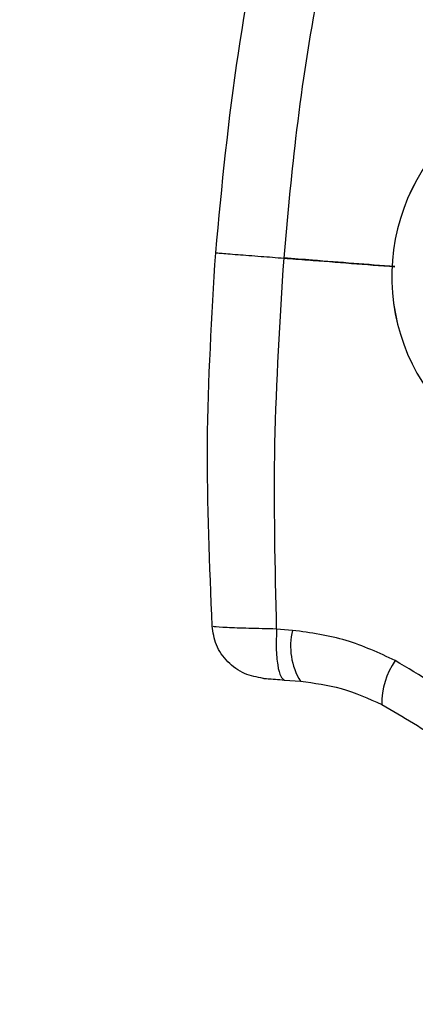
# Model space of a CAD drawing. Header units: inches. Extents: x 170 to 284, y 215 to 248.
# Tile 485 of 656: x 210.7714 to 210.8032, y 224.4275 to 224.5065. Entities that reach past the tile are written whole.
import ezdxf

# ---------------------------------------------------------------- set-up
doc = ezdxf.new("R2010")
doc.units = ezdxf.units.IN
doc.header["$LTSCALE"] = 0.25
doc.header["$MEASUREMENT"] = 0
doc.layers.add('RH FRONT OF HOOD', color=7, linetype='Continuous')

msp = doc.modelspace()

# ---------------------------------------------------------------- hatches: boundary and pattern name
at = {"layer": 'RH FRONT OF HOOD'}
h = msp.add_hatch(dxfattribs=at)
h.set_pattern_fill('ANSI31', color=256, scale=0.34241245, angle=2.8e-322, style=0)
h.set_pattern_definition([(45, (200.7896657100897, 218.4993357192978), (-0.03026527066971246, 0.03026527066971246), [])])
edge = h.paths.add_edge_path(flags=0)
edge.add_arc((211.0763061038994, 224.3915581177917), 0.021400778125, 89.9999999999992, 390.52248781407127, ccw=False)
edge.add_line((211.0763061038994, 224.4129588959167), (211.1490687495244, 224.4129588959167))
edge.add_arc((211.1490687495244, 224.8238538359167), 0.4108949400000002, 270, 450.0000000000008)
edge.add_line((211.1490687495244, 225.2347487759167), (210.6654111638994, 225.2347487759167))
edge.add_arc((210.6654111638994, 225.2390289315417), 0.004280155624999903, 180.0000000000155, 269.9999999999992, ccw=False)
edge.add_line((210.6611310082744, 225.2390289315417), (210.6611310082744, 225.2818304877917))
edge.add_arc((210.6654111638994, 225.2818304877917), 0.004280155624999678, 360, 540, ccw=False)
edge.add_line((210.6696913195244, 225.2818304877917), (210.6696913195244, 225.2390289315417))
edge.add_line((210.6696913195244, 225.2390289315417), (210.6664589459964, 225.2390289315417))
edge.add_line((210.6664589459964, 225.2390289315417), (210.6664589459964, 225.2818304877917))
edge.add_arc((210.6654111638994, 225.2818304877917), 0.001047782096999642, 360, 540.0000000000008)
edge.add_line((210.6643633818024, 225.2818304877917), (210.6643633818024, 225.2390289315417))
edge.add_arc((210.6654111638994, 225.2390289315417), 0.001047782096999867, 180, 270)
edge.add_line((210.6654111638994, 225.2379811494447), (211.1490687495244, 225.2379811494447))
edge.add_arc((211.1490687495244, 224.8238538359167), 0.4141273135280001, 269.9999999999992, 450, ccw=False)
edge.add_line((211.1490687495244, 224.4097265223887), (211.0763061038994, 224.4097265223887))
edge.add_arc((211.0763061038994, 224.3915581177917), 0.018168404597, 450.0000000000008, 750.5224878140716)
edge.add_arc((211.0910543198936, 224.4002532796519), 0.001047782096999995, 390.5224878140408, 495.0000000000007)
edge.add_line((211.0903134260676, 224.4009941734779), (211.0816182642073, 224.3922990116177))
edge.add_line((211.0816182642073, 224.3922990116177), (211.0793326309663, 224.3945846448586))
edge.add_line((211.0793326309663, 224.3945846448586), (211.0880277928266, 224.4032798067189))
edge.add_arc((211.0910543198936, 224.4002532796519), 0.004280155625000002, 390.522487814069, 495.0000000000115, ccw=False)
h = msp.add_hatch(dxfattribs=at)
h.set_pattern_fill('ANSI31', color=256, scale=0.34241245, style=0)
h.set_pattern_definition([(45, (200.7563139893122, 218.4993357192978), (-0.03026527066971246, 0.03026527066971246), [])])
edge = h.paths.add_edge_path(flags=0)
edge.add_line((211.1157170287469, 225.2304686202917), (210.7733045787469, 225.2304686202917))
edge.add_line((210.7733045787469, 225.2304686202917), (210.7733045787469, 225.2347487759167))
edge.add_line((210.7733045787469, 225.2347487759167), (211.1157170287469, 225.2347487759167))
edge.add_arc((211.1157170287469, 224.8238538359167), 0.4108949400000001, 269.9999999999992, 450, ccw=False)
edge.add_line((211.1157170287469, 224.4129588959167), (211.0429543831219, 224.4129588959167))
edge.add_line((211.0429543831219, 224.4129588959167), (211.0429543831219, 224.4172390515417))
edge.add_line((211.0429543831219, 224.4172390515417), (211.1157170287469, 224.4172390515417))
edge.add_arc((211.1157170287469, 224.8238538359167), 0.406614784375, 270, 450.0000000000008)

# ---------------------------------------------------------------- linework, layer by layer
for p, q in [((210.7933341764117, 224.4574818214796), (210.7920493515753, 224.457590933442)), ((210.792698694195, 224.4534966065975), (210.7939764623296, 224.4533950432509))]:
    msp.add_line(p, q, dxfattribs=at)
for centre, radius, start, end in [((210.8172321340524, 224.4858940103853), 0.01593228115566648, 126.2848787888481, 224.5997207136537), ((210.8172337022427, 224.4858938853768), 0.01593228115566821, 126.2848787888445, 224.5997207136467), ((210.7984598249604, 224.4561935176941), 0.005285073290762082, 165.8912744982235, 211.9720376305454), ((210.8066115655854, 224.4515895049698), 0.006116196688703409, 145.4513666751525, 180.5589798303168)]:
    msp.add_arc(centre, radius, start, end, dxfattribs=at)
for points, knots in [([(210.7871622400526, 224.48779096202), (210.7876704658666, 224.4931462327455), (210.7886540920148, 224.5035108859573), (210.790753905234, 224.5137074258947), (210.7917687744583, 224.5186355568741)], [0, 0, 0, 0, 0.5166859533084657, 0.9999999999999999, 0.9999999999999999, 0.9999999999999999, 0.9999999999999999]), ([(210.7926520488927, 224.4873659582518), (210.792940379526, 224.4905655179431), (210.793563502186, 224.4974802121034), (210.7951124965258, 224.50781555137), (210.7966169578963, 224.5148872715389), (210.797345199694, 224.5183103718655)], [0, 0, 0, 0, 0.307644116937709, 0.6648617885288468, 1, 1, 1, 1]), ([(210.7868896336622, 224.4578129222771), (210.7866799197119, 224.4627033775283), (210.7862514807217, 224.4726944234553), (210.7868539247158, 224.4826822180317), (210.7871614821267, 224.4877811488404)], [0, 0, 0, 0, 0.4894838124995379, 1, 1, 1, 1]), ([(210.7872025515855, 224.487777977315), (210.787197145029, 224.4877783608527), (210.7871822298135, 224.4877794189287), (210.7876164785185, 224.4877456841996), (210.7887479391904, 224.4876580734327), (210.7906327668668, 224.4875123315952), (210.7920230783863, 224.4874049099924), (210.7926513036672, 224.4873563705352)], [0, 0, 0, 0, 0.09013511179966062, 0.2486582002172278, 0.5414135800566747, 0.7927834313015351, 0.9999999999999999, 0.9999999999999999, 0.9999999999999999, 0.9999999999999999]), ([(210.7920544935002, 224.4575913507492), (210.7919392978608, 224.4625563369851), (210.7917091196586, 224.4724771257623), (210.792337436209, 224.4823996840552), (210.7926513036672, 224.4873563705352)], [0, 0, 0, 0, 0.5004628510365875, 1, 1, 1, 1]), ([(210.7926513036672, 224.4873563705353), (210.7932873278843, 224.4873070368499), (210.7962536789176, 224.4870769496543), (210.7992194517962, 224.486846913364), (210.8015493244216, 224.4866661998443)], [0, 0, 0, 0, 0.2144129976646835, 1, 1, 1, 1]), ([(210.8015495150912, 224.4866760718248), (210.7993444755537, 224.4868470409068), (210.7963789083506, 224.4870769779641), (210.7934127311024, 224.4873069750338), (210.792652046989, 224.4873659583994)], [0, 0, 0, 0, 0.7435473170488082, 0.9999999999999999, 0.9999999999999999, 0.9999999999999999, 0.9999999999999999]), ([(210.7909811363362, 224.4536331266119), (210.7904703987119, 224.453726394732), (210.7894140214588, 224.4539193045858), (210.7880705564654, 224.4548989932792), (210.7871181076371, 224.45625524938), (210.7869492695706, 224.4573072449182), (210.7868675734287, 224.4578162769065)], [0, 0, 0, 0, 0.2415860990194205, 0.4996813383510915, 0.7579094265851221, 1, 1, 1, 1]), ([(210.792054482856, 224.4575916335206), (210.7912795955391, 224.4576072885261), (210.7897200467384, 224.4576387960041), (210.7879716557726, 224.4577050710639), (210.7869598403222, 224.4577675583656), (210.7869682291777, 224.4578018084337), (210.7869715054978, 224.4578151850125)], [0, 0, 0, 0, 0.271916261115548, 0.547262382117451, 0.8231804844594, 1, 1, 1, 1]), ([(210.792054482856, 224.4575916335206), (210.792035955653, 224.4570702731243), (210.7919975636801, 224.4559899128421), (210.7921189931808, 224.4546317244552), (210.7923589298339, 224.4536931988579), (210.7925881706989, 224.4535605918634), (210.7926987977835, 224.4534965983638)], [0, 0, 0, 0, 0.241290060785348, 0.4999999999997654, 0.7587099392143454, 1, 1, 1, 1]), ([(210.8015739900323, 224.4550580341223), (210.8002823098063, 224.4556601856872), (210.7976457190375, 224.4568893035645), (210.7947905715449, 224.4572816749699), (210.7933341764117, 224.4574818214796)], [0, 0, 0, 0, 0.4899054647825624, 1, 1, 1, 1]), ([(210.8124390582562, 224.4466500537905), (210.8124390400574, 224.4466500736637), (210.8109056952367, 224.4483244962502), (210.8075228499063, 224.4515231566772), (210.8035786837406, 224.4538668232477), (210.8015739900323, 224.4550580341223)], [0, 0, 0, 0, 5.83624926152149e-06, 0.4917349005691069, 1, 1, 1, 1]), ([(210.7909814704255, 224.4536331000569), (210.7909803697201, 224.4536331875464), (210.79089416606, 224.4536400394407), (210.790994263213, 224.4536320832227), (210.7913151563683, 224.4536065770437), (210.7919195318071, 224.4535585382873), (210.792439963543, 224.4535171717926), (210.7926987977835, 224.4534965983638)], [0, 0, 0, 0, 0.003230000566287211, 0.2529631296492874, 0.5032304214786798, 0.7529340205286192, 1, 1, 1, 1]), ([(210.7939764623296, 224.4533950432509), (210.7950794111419, 224.4532534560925), (210.7973291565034, 224.4529646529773), (210.7994265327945, 224.4520142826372), (210.8004956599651, 224.451529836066)], [0, 0, 0, 0, 0.4902549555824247, 1, 1, 1, 1]), ([(210.8004956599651, 224.451529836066), (210.8022065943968, 224.4505489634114), (210.8056881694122, 224.4485529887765), (210.8085695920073, 224.4456945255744), (210.8100350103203, 224.4442407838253)], [0, 0, 0, 0, 0.4914254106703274, 1, 1, 1, 1])]:
    msp.add_open_spline(points, degree=3, knots=knots, dxfattribs=at)

doc.saveas('drawing.dxf')
